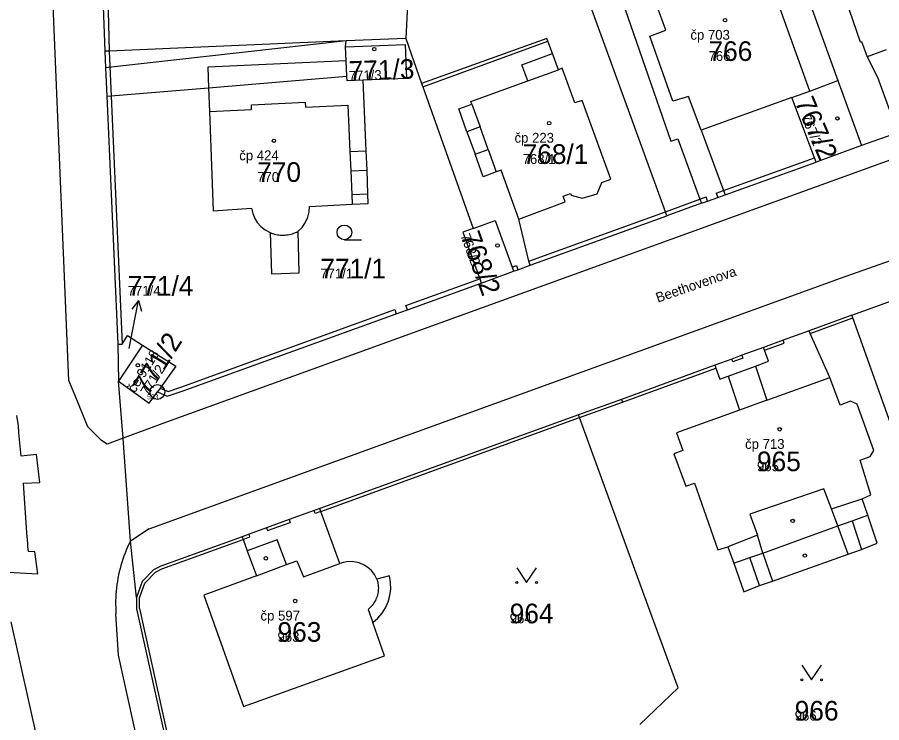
# Model space of a CAD drawing. Extents: x -763628 to -761565, y -976033 to -973833.
# Drawn here: x -762312.8 to -762224.8, y -974841.7 to -974769.9 of the extents above; entities that cross this region are included whole.
import ezdxf

# ---------------------------------------------------------------- set-up
doc = ezdxf.new("R2010")
doc.units = 0
for name, color, linetype in [('KN_cisla parcel 1000', 7, 'Continuous'), ('KN_cisla parcel 500', 7, 'Continuous'), ('KN_cisla parcel znacky', 7, 'Continuous'), ('KN_cisla popisna 500', 7, 'Continuous'), ('KN_hranice parcel', 7, 'Continuous'), ('KN_popisy', 7, 'Continuous'), ('KN_vecna bremena', 7, 'Continuous'), ('KN_vnitrni kresba parcel', 7, 'Continuous'), ('KN_znacky bodu BP', 7, 'Continuous'), ('KN_znacky budov', 7, 'Continuous'), ('KN_znacky kultur', 7, 'Continuous')]:
    doc.layers.add(name, color=color, linetype=linetype)

msp = doc.modelspace()

# ---------------------------------------------------------------- linework, layer by layer
at = {"layer": 'KN_cisla parcel znacky'}
for p, q in [((-762300.437, -974798.764), (-762301.12, -974799.652)), ((-762301.01, -974801.71), (-762300.437, -974798.764)), ((-762300.437, -974798.764), (-762300.137, -974799.843)), ((-762301.38, -974803.64), (-762301.01, -974801.71))]:
    msp.add_line(p, q, dxfattribs=at)
at = {"layer": 'KN_hranice parcel'}
for p, q in [((-762242.81, -974738.83), (-762229.28, -974776.38)), ((-762272.09, -974750.99), (-762273.25, -974772.1)), ((-762304.49, -974757.62), (-762303.85, -974773.4)), ((-762273.25, -974772.1), (-762271.63, -974776.7)), ((-762232.15, -974777.47), (-762229.28, -974776.38)), ((-762229.28, -974776.38), (-762226.88, -974783.01)), ((-762223.21, -974781.7), (-762226.88, -974783.01)), ((-762226.88, -974783.01), (-762231.5, -974784.68)), ((-762243.16, -974788.88), (-762246.68, -974790.15)), ((-762260.58, -974795.18), (-762246.68, -974790.15)), ((-762227.88, -974800.27), (-762232.22, -974801.85)), ((-762302.54, -974803.23), (-762302.48, -974806.98)), ((-762300.01, -974803.3), (-762302.48, -974806.98)), ((-762255.66, -974810.42), (-762282, -974819.95)), ((-762274.9, -974826.8), (-762276.18, -974827.12))]:
    msp.add_line(p, q, dxfattribs=at)
for points in [[(-762246.68, -974790.15), (-762246.83, -974789.73), (-762262.34, -974747.05)], [(-762216.73, -974751.91), (-762218.43, -974752.51), (-762217.83, -974754.19), (-762225.46, -974757.08), (-762231.55, -974759.4), (-762228.19, -974769.07), (-762227.02, -974772.45), (-762226.88, -974772.4), (-762226.3, -974773.96), (-762225.26, -974776.04), (-762223.36, -974781.28), (-762223.21, -974781.7)], [(-762232.15, -974777.47), (-762236.7, -974764.81), (-762237.63, -974762.46), (-762251.49, -974767.46), (-762246.28, -974782.57), (-762245.58, -974782.32), (-762243.32, -974788.46), (-762243.16, -974788.88)], [(-762273.25, -974772.1), (-762279.31, -974772.36), (-762303.4, -974773.39), (-762303.85, -974773.4)], [(-762260.58, -974795.18), (-762260.73, -974794.76), (-762261.75, -974790.48), (-762257.02, -974788.72), (-762257.23, -974788.15), (-762256.48, -974787.87), (-762256.41, -974788.06), (-762255.31, -974788.37), (-762253.76, -974787.9), (-762253.3, -974786.76), (-762252.4, -974786.43), (-762255.31, -974778.4), (-762256.05, -974778.67), (-762257.33, -974775.14), (-762257.72, -974775.28), (-762258.32, -974773.64), (-762258.78, -974772.38), (-762258.88, -974772.1), (-762271.63, -974776.7)], [(-762303.85, -974773.4), (-762303.78, -974775.08), (-762303.65, -974777.99), (-762302.54, -974803.23)], [(-762279.31, -974774.38), (-762279.36, -974772.97), (-762273.3, -974772.72), (-762273.16, -974776.18), (-762277.56, -974776.36)], [(-762279.31, -974774.38), (-762293.39, -974775.01), (-762293.31, -974777.12), (-762293.22, -974779.53), (-762292.82, -974789.66), (-762288.93, -974789.37)], [(-762277.56, -974776.36), (-762279.22, -974776.43), (-762279.24, -974775.94), (-762279.31, -974774.38)], [(-762283.05, -974789.19), (-762278.7, -974788.98), (-762277.06, -974788.91), (-762277.1, -974787.9), (-762277.18, -974785.51), (-762277.26, -974783.54), (-762277.56, -974776.36)], [(-762271.63, -974776.7), (-762271.51, -974777.02), (-762266.38, -974791.45)], [(-762231.5, -974784.68), (-762231.65, -974784.25), (-762233.96, -974778.12), (-762232.15, -974777.47)], [(-762243.16, -974788.88), (-762242.54, -974788.66), (-762241.51, -974788.29), (-762240.76, -974788.02), (-762231.5, -974784.68)], [(-762284.19, -974791.73), (-762283.791, -974791.336), (-762283.469, -974790.878), (-762283.43, -974790.809), (-762283.207, -974790.295), (-762283.079, -974789.75), (-762283.05, -974789.19)], [(-762288.93, -974789.37), (-762288.816, -974789.912), (-762288.607, -974790.425), (-762288.347, -974790.841), (-762287.978, -974791.254), (-762287.541, -974791.594), (-762287.05, -974791.85)], [(-762266.38, -974791.45), (-762264.16, -974790.64), (-762262.43, -974795.39), (-762262.28, -974795.8)], [(-762287.05, -974791.85), (-762286.9, -974796.06), (-762284.08, -974795.94), (-762284.19, -974791.73)], [(-762266.38, -974791.45), (-762267.44, -974791.83), (-762265.72, -974796.57), (-762265.57, -974796.99)], [(-762262.28, -974795.8), (-762261.83, -974795.64), (-762260.58, -974795.18)], [(-762265.57, -974796.99), (-762264.54, -974796.62), (-762262.28, -974795.8)], [(-762227.88, -974800.27), (-762223.84, -974798.82), (-762214.9, -974795.61)], [(-762298.51, -974808.08), (-762297.5, -974808.49), (-762295.98, -974808.01), (-762274.21, -974800.13), (-762273.07, -974799.71), (-762265.57, -974796.99)], [(-762218.02, -974827.78), (-762227.78, -974800.55), (-762227.88, -974800.27)], [(-762302.54, -974803.23), (-762302.09, -974803.21), (-762301.54, -974802.32), (-762300.01, -974803.3)], [(-762241.81, -974805.36), (-762241.71, -974805.64), (-762241.3, -974806.77), (-762240.45, -974806.46), (-762239.31, -974809.93), (-762245.71, -974812.24), (-762245.06, -974814.03), (-762245.97, -974814.36), (-762244.74, -974817.68), (-762243.86, -974817.36), (-762241.5, -974824.16), (-762240.48, -974823.84), (-762239.88, -974825.51), (-762238.85, -974828.41), (-762237.26, -974827.78), (-762235.93, -974827.34), (-762228.25, -974824.57), (-762226.88, -974824.12), (-762225.29, -974823.47), (-762226.25, -974820.63), (-762226.82, -974818.95), (-762225.94, -974818.54), (-762227.03, -974815.03), (-762225.99, -974814.66), (-762225.62, -974814.04), (-762227.33, -974809.32), (-762228.01, -974809.03), (-762229.05, -974809.41), (-762230.12, -974806.61), (-762232.11, -974802.14), (-762232.22, -974801.85)], [(-762232.22, -974801.85), (-762234.84, -974802.82), (-762236.84, -974803.54), (-762239.05, -974804.35), (-762240.09, -974804.73), (-762241.81, -974805.36)], [(-762300.01, -974803.3), (-762296.63, -974805.45), (-762298.24, -974807.7), (-762298.51, -974808.08)], [(-762241.81, -974805.36), (-762251.3, -974808.84), (-762255.66, -974810.42)], [(-762300.64, -974829), (-762301.26, -974823.27), (-762301.99, -974812.79), (-762302.48, -974806.98)], [(-762302.48, -974806.98), (-762299.33, -974809.22), (-762298.51, -974808.08)], [(-762249.42, -974841.93), (-762245.55, -974838.2), (-762248.98, -974828.77), (-762255.56, -974810.69), (-762255.66, -974810.42)], [(-762282, -974819.95), (-762282.56, -974820.15), (-762285.1, -974821.07), (-762287.42, -974821.91), (-762289.19, -974822.55), (-762289.9, -974822.81)], [(-762279.59, -974825.42), (-762279.96, -974825.55), (-762281.9, -974820.23), (-762282, -974819.95)], [(-762289.9, -974822.81), (-762298.17, -974825.8), (-762298.89, -974826.18), (-762300.05, -974827.37), (-762300.64, -974829)], [(-762289.9, -974822.81), (-762289.8, -974823.09), (-762289.38, -974824.24), (-762288.44, -974826.78), (-762293.8, -974828.76), (-762289.76, -974840.1), (-762275.39, -974834.94), (-762276.61, -974831.55)], [(-762276.18, -974827.12), (-762276.438, -974826.643), (-762276.779, -974826.221), (-762277.191, -974825.87), (-762277.484, -974825.688), (-762277.983, -974825.475), (-762278.512, -974825.357), (-762279.054, -974825.338), (-762279.59, -974825.42)], [(-762276.61, -974831.55), (-762276.099, -974831.114), (-762275.658, -974830.606), (-762275.298, -974830.039), (-762275.034, -974829.448), (-762274.852, -974828.801), (-762274.768, -974828.134), (-762274.784, -974827.462), (-762274.9, -974826.8)], [(-762300.64, -974829), (-762300.64, -974830.15), (-762295.67, -974852.43)]]:
    msp.add_lwpolyline(points, dxfattribs=at)
at = {"layer": 'KN_vecna bremena'}
msp.add_lwpolyline([(-762303.78, -974775.08), (-762303.65, -974777.99), (-762293.31, -974777.12), (-762279.24, -974775.94), (-762279.36, -974772.97), (-762279.31, -974772.36)], close=True, dxfattribs=at)
for points in [[(-762311.62, -974824.31), (-762311.69, -974823.84), (-762311.7, -974823.5), (-762311.8, -974822.41), (-762312.12, -974817.37), (-762310.47, -974817.28), (-762310.82, -974814.44), (-762312.36, -974814.6), (-762312.61, -974812.23), (-762312.63, -974811.53), (-762312.79, -974810.48)], [(-762313.69, -974826.43), (-762310.68, -974826.6), (-762310.96, -974824.35), (-762311.62, -974824.31)]]:
    msp.add_lwpolyline(points, dxfattribs=at)
at = {"layer": 'KN_vnitrni kresba parcel'}
for p, q in [((-762307.53, -974806.92), (-762310.06, -974745.49)), ((-762303.86, -974757.6), (-762303.4, -974773.39)), ((-762179.09, -974768.19), (-762297.57, -974811.14)), ((-762246.79, -974771.27), (-762247.72, -974768.74)), ((-762248.43, -974771.87), (-762246.79, -974771.27)), ((-762271.51, -974777.02), (-762258.78, -974772.38)), ((-762246.07, -974778.48), (-762248.43, -974771.87)), ((-762303.4, -974773.39), (-762302.09, -974803.21)), ((-762224.37, -974773.26), (-762226.3, -974773.96)), ((-762261.44, -974774.79), (-762258.32, -974773.64)), ((-762260.84, -974776.42), (-762261.44, -974774.79)), ((-762260.84, -974776.42), (-762257.72, -974775.28)), ((-762266.62, -974778.53), (-762260.84, -974776.42)), ((-762288.94, -974778.85), (-762283.46, -974778.6)), ((-762283.46, -974778.6), (-762283.44, -974779.08)), ((-762267.86, -974779.26), (-762266.53, -974778.78)), ((-762266.53, -974778.78), (-762266.62, -974778.53)), ((-762266.53, -974778.78), (-762265.69, -974781.11)), ((-762244.5, -974778), (-762246.07, -974778.48)), ((-762243.18, -974781.45), (-762244.5, -974778)), ((-762233.96, -974778.12), (-762243.18, -974781.45)), ((-762293.22, -974779.53), (-762288.92, -974779.33)), ((-762288.92, -974779.33), (-762288.94, -974778.85)), ((-762283.44, -974779.08), (-762279.12, -974778.88)), ((-762279.12, -974778.88), (-762278.93, -974783.61)), ((-762267.02, -974781.59), (-762267.86, -974779.26)), ((-762229.02, -974796.5), (-762180.87, -974779.36)), ((-762265.69, -974781.11), (-762267.02, -974781.59)), ((-762264.87, -974783.41), (-762265.69, -974781.11)), ((-762267.02, -974781.59), (-762266.2, -974783.89)), ((-762243.18, -974781.45), (-762240.92, -974787.59)), ((-762278.93, -974783.61), (-762277.26, -974783.54)), ((-762278.93, -974783.61), (-762278.84, -974785.58)), ((-762266.2, -974783.89), (-762264.87, -974783.41)), ((-762265.38, -974786.17), (-762266.2, -974783.89)), ((-762264.87, -974783.41), (-762264.04, -974785.69)), ((-762240.92, -974787.59), (-762231.65, -974784.25)), ((-762278.84, -974785.58), (-762277.18, -974785.51)), ((-762278.84, -974785.58), (-762278.74, -974787.97)), ((-762264.04, -974785.69), (-762265.38, -974786.17)), ((-762263.54, -974785.51), (-762264.04, -974785.69)), ((-762261.75, -974790.48), (-762263.54, -974785.51)), ((-762278.74, -974787.97), (-762277.1, -974787.9)), ((-762278.74, -974787.97), (-762278.7, -974788.98)), ((-762246.83, -974789.73), (-762243.32, -974788.46)), ((-762243.32, -974788.46), (-762242.69, -974788.23)), ((-762242.54, -974788.66), (-762242.69, -974788.23)), ((-762241.66, -974787.86), (-762240.92, -974787.59)), ((-762241.66, -974787.86), (-762241.51, -974788.29)), ((-762240.92, -974787.59), (-762240.76, -974788.02)), ((-762260.73, -974794.76), (-762246.83, -974789.73)), ((-762262.43, -974795.39), (-762261.98, -974795.22)), ((-762261.98, -974795.22), (-762261.83, -974795.64)), ((-762299.33, -974822.01), (-762229.02, -974796.5)), ((-762273.22, -974799.29), (-762265.72, -974796.57)), ((-762296.13, -974807.6), (-762274.37, -974799.7)), ((-762274.37, -974799.7), (-762274.21, -974800.13)), ((-762273.07, -974799.71), (-762273.22, -974799.29)), ((-762232.11, -974802.14), (-762227.78, -974800.55)), ((-762236.74, -974803.83), (-762234.74, -974803.1)), ((-762234.74, -974803.1), (-762234.84, -974802.82)), ((-762236.74, -974803.83), (-762236.84, -974803.54)), ((-762236.33, -974804.95), (-762236.74, -974803.83)), ((-762239.99, -974805.01), (-762240.09, -974804.73)), ((-762238.95, -974804.63), (-762239.99, -974805.01)), ((-762239.05, -974804.35), (-762238.95, -974804.63)), ((-762237.68, -974805.45), (-762236.33, -974804.95)), ((-762251.21, -974809.11), (-762241.71, -974805.64)), ((-762240.45, -974806.46), (-762237.68, -974805.45)), ((-762237.68, -974805.45), (-762236.53, -974808.92)), ((-762306.89, -974808.38), (-762307.53, -974806.92)), ((-762236.53, -974808.92), (-762230.12, -974806.61)), ((-762298.24, -974807.7), (-762297.4, -974808.04)), ((-762297.4, -974808.04), (-762296.13, -974807.6)), ((-762305.6, -974811.62), (-762306.89, -974808.38)), ((-762255.56, -974810.69), (-762251.21, -974809.11)), ((-762251.3, -974808.84), (-762251.21, -974809.11)), ((-762236.53, -974808.92), (-762239.31, -974809.93)), ((-762297.57, -974811.14), (-762301.99, -974812.79)), ((-762281.9, -974820.23), (-762255.56, -974810.69)), ((-762304.2, -974813.03), (-762305.6, -974811.62)), ((-762303.62, -974813.39), (-762304.2, -974813.03)), ((-762301.99, -974812.79), (-762303.62, -974813.39)), ((-762230.72, -974817.92), (-762238.26, -974820.52)), ((-762229.95, -974819.98), (-762230.72, -974817.92)), ((-762229.95, -974819.98), (-762226.82, -974818.95)), ((-762229.28, -974821.69), (-762229.95, -974819.98)), ((-762282.46, -974820.43), (-762282.56, -974820.15)), ((-762281.9, -974820.23), (-762282.46, -974820.43)), ((-762238.26, -974820.52), (-762237.46, -974822.64)), ((-762227.84, -974821.2), (-762226.25, -974820.63)), ((-762287.32, -974822.19), (-762285, -974821.35)), ((-762285.1, -974821.07), (-762285, -974821.35)), ((-762236.93, -974824.49), (-762229.28, -974821.69)), ((-762229.28, -974821.69), (-762227.84, -974821.2)), ((-762228.25, -974824.57), (-762229.28, -974821.69)), ((-762227.84, -974821.2), (-762226.88, -974824.12)), ((-762299.33, -974822.01), (-762301.26, -974823.27)), ((-762289.09, -974822.83), (-762289.19, -974822.55)), ((-762287.42, -974821.91), (-762287.32, -974822.19)), ((-762237.46, -974822.64), (-762240.48, -974823.84)), ((-762236.93, -974824.49), (-762237.46, -974822.64)), ((-762298.07, -974826.08), (-762289.8, -974823.09)), ((-762289.8, -974823.09), (-762289.09, -974822.83)), ((-762286.32, -974823.11), (-762289.38, -974824.24)), ((-762285.38, -974825.65), (-762286.32, -974823.11)), ((-762238.26, -974824.93), (-762236.93, -974824.49)), ((-762236.93, -974824.49), (-762235.93, -974827.34)), ((-762285.38, -974825.65), (-762284.32, -974825.26)), ((-762284.32, -974825.26), (-762283.64, -974826.9)), ((-762239.88, -974825.51), (-762238.26, -974824.93)), ((-762237.26, -974827.78), (-762238.26, -974824.93)), ((-762298.7, -974826.42), (-762298.07, -974826.08)), ((-762288.44, -974826.78), (-762285.38, -974825.65)), ((-762283.64, -974826.9), (-762279.96, -974825.55)), ((-762299.8, -974827.55), (-762298.7, -974826.42)), ((-762300.34, -974829.04), (-762299.8, -974827.55)), ((-762300.34, -974830.1), (-762300.34, -974829.04)), ((-762302.47, -974834.87), (-762302.72, -974830.66)), ((-762300.34, -974830.1), (-762295.38, -974852.36)), ((-762277.08, -974830.22), (-762276.61, -974831.55)), ((-762313.41, -974831.47), (-762281.05, -974977.29)), ((-762271.5, -974974.39), (-762302.47, -974834.87))]:
    msp.add_line(p, q, dxfattribs=at)
for points in [[(-762287.05, -974791.85), (-762286.906, -974791.909), (-762286.759, -974791.961), (-762286.609, -974792.005), (-762286.458, -974792.043), (-762286.305, -974792.073), (-762286.151, -974792.096), (-762285.996, -974792.112), (-762285.84, -974792.12), (-762285.684, -974792.121), (-762285.528, -974792.115), (-762285.373, -974792.101), (-762285.219, -974792.079), (-762285.065, -974792.051), (-762284.914, -974792.015), (-762284.764, -974791.972), (-762284.616, -974791.922), (-762284.471, -974791.865), (-762284.329, -974791.801), (-762284.19, -974791.73)], [(-762301.26, -974823.27), (-762301.404, -974823.568), (-762301.541, -974823.87), (-762301.672, -974824.175), (-762301.795, -974824.483), (-762301.911, -974824.793), (-762302.019, -974825.106), (-762302.121, -974825.422), (-762302.215, -974825.739), (-762302.301, -974826.059), (-762302.381, -974826.381), (-762302.452, -974826.705), (-762302.517, -974827.03), (-762302.573, -974827.356), (-762302.622, -974827.684), (-762302.664, -974828.013), (-762302.698, -974828.343), (-762302.724, -974828.673), (-762302.742, -974829.004), (-762302.753, -974829.335), (-762302.757, -974829.667), (-762302.752, -974829.998), (-762302.74, -974830.329), (-762302.72, -974830.66)], [(-762276.18, -974827.12), (-762276.137, -974827.263), (-762276.101, -974827.408), (-762276.073, -974827.554), (-762276.052, -974827.702), (-762276.039, -974827.851), (-762276.034, -974828), (-762276.037, -974828.149), (-762276.048, -974828.298), (-762276.067, -974828.446), (-762276.093, -974828.593), (-762276.127, -974828.738), (-762276.169, -974828.882), (-762276.218, -974829.023), (-762276.274, -974829.161), (-762276.338, -974829.296), (-762276.409, -974829.427), (-762276.486, -974829.555), (-762276.57, -974829.678), (-762276.66, -974829.797), (-762276.757, -974829.911), (-762276.859, -974830.02), (-762276.967, -974830.123), (-762277.08, -974830.22)]]:
    msp.add_lwpolyline(points, dxfattribs=at)
at = {"layer": 'KN_znacky bodu BP'}
for radius in [0.75, 0.03]:
    msp.add_circle((-762298.51, -974808.08), radius, dxfattribs=at)
at = {"layer": 'KN_znacky budov'}
for centre in [(-762240.767, -974770.239), (-762276.447, -974773.189), (-762258.657, -974780.719), (-762229.337, -974780.239), (-762286.657, -974782.509), (-762263.917, -974793.169), (-762300.497, -974805.359), (-762235.207, -974811.879), (-762233.887, -974821.199), (-762287.477, -974825.009), (-762232.647, -974824.729), (-762284.497, -974829.349)]:
    msp.add_circle(centre, 0.175, dxfattribs=at)
at = {"layer": 'KN_znacky kultur'}
msp.add_line((-762279.483, -974792.59), (-762277.733, -974792.59), dxfattribs=at)
for points in [[(-762261.95, -974825.969), (-762260.95, -974827.47), (-762259.95, -974825.969)], [(-762232.96, -974835.869), (-762231.96, -974837.37), (-762230.96, -974835.869)]]:
    msp.add_lwpolyline(points, dxfattribs=at)
for centre, radius in [((-762279.483, -974791.84), 0.75), ((-762261.95, -974827.469), 0.1), ((-762259.95, -974827.469), 0.1), ((-762232.96, -974837.369), 0.1), ((-762230.96, -974837.369), 0.1)]:
    msp.add_circle(centre, radius, dxfattribs=at)

# ---------------------------------------------------------------- texts
at = {"layer": 'KN_cisla parcel 1000'}
for s, p in [('766', (-762242.45, -974774.39)), ('768/1', (-762261.36, -974784.87)), ('770', (-762288.36, -974786.7)), ('771/1', (-762281.94, -974796.52)), ('771/4', (-762301.533, -974798.279)), ('965', (-762237.52, -974816.14)), ('964', (-762262.67, -974831.62)), ('963', (-762286.29, -974833.5)), ('966', (-762233.68, -974841.52))]:
    msp.add_text(s, height=2, dxfattribs=at).set_placement(p)
for s, rotation, p in [('771/3', 2, (-762279.02, -974776.419)), ('767/2', 293, (-762233.702, -974778.551)), ('768/2', 290, (-762267.697, -974792.159)), ('771/2', 58, (-762299.453, -974808.541))]:
    msp.add_text(s, height=2, rotation=rotation, dxfattribs=at).set_placement(p)
at = {"layer": 'KN_cisla parcel 500'}
for s, p in [('766', (-762242.45, -974774.39)), ('768/1', (-762261.36, -974784.87)), ('770', (-762288.36, -974786.7)), ('771/1', (-762281.94, -974796.52)), ('771/4', (-762301.533, -974798.279)), ('965', (-762237.52, -974816.14)), ('964', (-762262.67, -974831.62)), ('963', (-762286.29, -974833.5)), ('966', (-762233.68, -974841.52))]:
    msp.add_text(s, height=1, dxfattribs=at).set_placement(p)
for s, rotation, p in [('771/3', 2, (-762279.02, -974776.419)), ('767/2', 293, (-762233.057, -974780.07)), ('768/2', 290, (-762267.697, -974792.159)), ('771/2', 58, (-762299.453, -974808.541))]:
    msp.add_text(s, height=1, rotation=rotation, dxfattribs=at).set_placement(p)
at = {"layer": 'KN_cisla popisna 500'}
for s, p in [('čp 703', (-762244.291, -974772.231)), ('čp 223', (-762262.181, -974782.711)), ('čp 424', (-762290.181, -974784.501)), ('čp 713', (-762238.731, -974813.871)), ('čp 597', (-762288.021, -974831.341))]:
    msp.add_text(s, height=1, dxfattribs=at).set_placement(p)
msp.add_text('če 9118', height=1, rotation=58, dxfattribs=at).set_placement((-762300.802, -974808.239))
at = {"layer": 'KN_popisy'}
msp.add_text('Beethovenova', height=1, rotation=19, dxfattribs=at).set_placement((-762247.603, -974798.993))
at = {"layer": 'KN_znacky bodu BP'}
msp.add_text('533', height=0.5, dxfattribs=at).set_placement((-762299.559, -974808.83))

doc.saveas('drawing.dxf')
